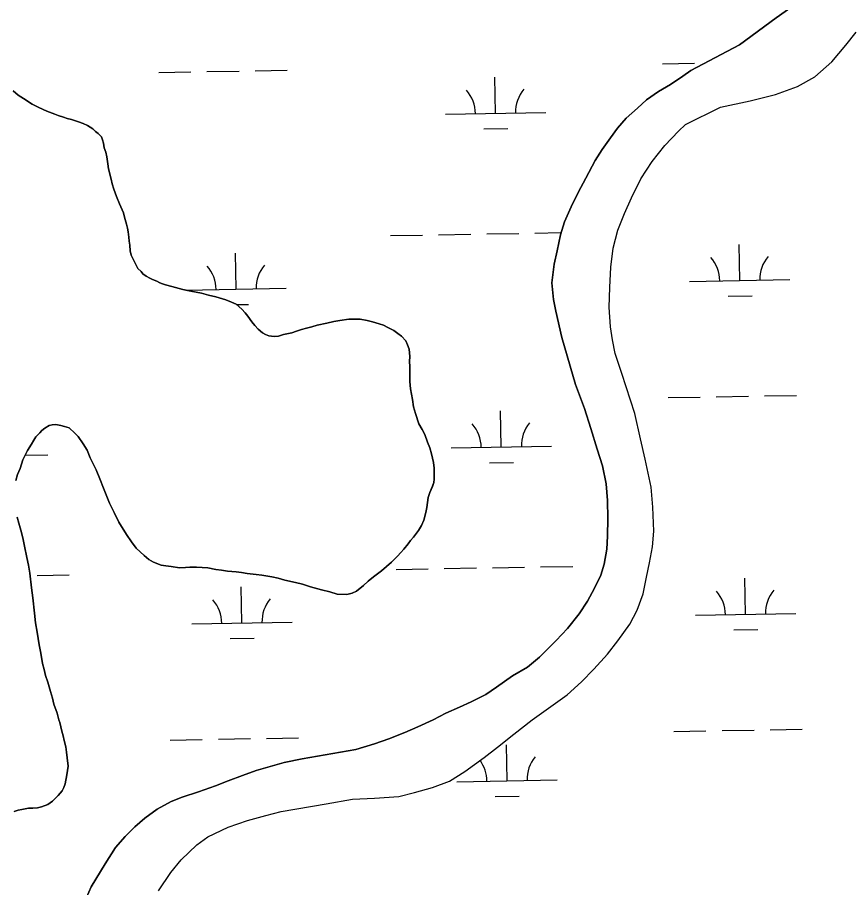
# Model space of a CAD drawing. Extents: x 3887375 to 3925618, y 296674 to 322633.
# Drawn here: x 3909209 to 3910039, y 305377 to 306244 of the extents above; entities that cross this region are included whole.
import ezdxf

# ---------------------------------------------------------------- set-up
doc = ezdxf.new("R2010")
doc.units = 0
doc.layers.add('V-TOPO-SHOR', color=7, linetype='Continuous')
doc.layers.add('V-WETL-SWMP', color=7, linetype='Continuous')

msp = doc.modelspace()

# ---------------------------------------------------------------- linework, layer by layer
at = {"layer": 'V-TOPO-SHOR'}
for points in [[(3909765.34, 305878.45), (3909751.99, 305925.31), (3909746.02, 305951.58), (3909743.48, 305963.3), (3909741.81, 305979.82), (3909744.22, 305998.49), (3909747.19, 306011.65), (3909750.67, 306027.66), (3909754.53, 306040.65), (3909761.04, 306055.6), (3909768.27, 306069.67), (3909775.85, 306083.92), (3909785.19, 306101.55), (3909792.08, 306112.78), (3909800.2, 306124.18), (3909807.27, 306133.98), (3909816.11, 306143.97), (3909827.09, 306153.97), (3909836.12, 306162.18), (3909848.17, 306170.41), (3909860.04, 306177.56), (3909872.45, 306185.79), (3909880.42, 306191.33), (3909928.83, 306216.95), (3909965.5, 306243.76), (3909985.52, 306258.06)], [(3909803.15, 306014.38), (3909807.7, 306032.16), (3909814.2, 306048.89), (3909821.24, 306064.39), (3909830.58, 306083.26), (3909841.71, 306100.54), (3909854.61, 306116.59), (3909868.23, 306130.86), (3909875.14, 306137.65), (3909910.07, 306154.85), (3909939.54, 306161.02), (3909964.75, 306167.52), (3909986.57, 306175.43), (3910003.95, 306185.1), (3910020.95, 306200.1), (3910034.74, 306216.5), (3910044.99, 306229.52)], [(3909205.05, 306171.16), (3909210.04, 306166.92), (3909215.39, 306163.39), (3909223.94, 306157.74), (3909230, 306154.92), (3909234.98, 306152.45), (3909238.54, 306150.69), (3909243.88, 306148.93), (3909246.73, 306147.88), (3909249.94, 306146.47), (3909255.27, 306144.72), (3909258.83, 306143.67), (3909263.1, 306142.62), (3909270.22, 306140.16), (3909274.85, 306138.4), (3909279.12, 306136.64), (3909284.47, 306133.11), (3909287.32, 306130.63), (3909289.82, 306128.51), (3909293.03, 306125.33), (3909294.11, 306122.13), (3909295.19, 306118.94), (3909295.92, 306114.32), (3909297.36, 306110.06), (3909298.45, 306105.45), (3909299.54, 306098.34), (3909300.28, 306093.37), (3909302.81, 306083.07), (3909303.89, 306078.46), (3909305.34, 306073.13), (3909308.21, 306065.67), (3909311.08, 306058.58), (3909315.03, 306049.35), (3909316.12, 306045.1), (3909317.92, 306038.35), (3909319.01, 306034.09), (3909319.73, 306030.54), (3909320.47, 306025.21), (3909320.84, 306021.3), (3909321.21, 306017.39), (3909321.59, 306011.7), (3909322.67, 306007.44), (3909324.82, 306003.19), (3909326.98, 305998.58), (3909329.48, 305993.97), (3909332.7, 305991.14), (3909334.48, 305988.66), (3909337.69, 305986.54), (3909341.25, 305984.42), (3909344.1, 305983.01), (3909348.37, 305981.25), (3909351.23, 305979.84), (3909354.07, 305978.79), (3909356.92, 305977.73)], [(3909349.85, 305373.99), (3909362.21, 305392.17), (3909372.65, 305404.83), (3909388.22, 305419.82), (3909399.03, 305427.69), (3909419.42, 305437.37), (3909438.76, 305444.02), (3909456.87, 305448.9), (3909472.13, 305453.05), (3909516.88, 305460.7), (3909543.34, 305465.08), (3909565.2, 305466.05), (3909589.53, 305467.94), (3909605.15, 305471.73), (3909623.08, 305476.78), (3909639.76, 305483.25), (3909655.18, 305492.91), (3909674.31, 305506.85), (3909687.77, 305517.04), (3909703.89, 305530.08), (3909722.31, 305544.19), (3909738.43, 305555.81), (3909757.21, 305569.04), (3909771.55, 305582.07), (3909783.76, 305594.74), (3909797.38, 305609.72), (3909807.81, 305622.92), (3909819.47, 305639.67), (3909827.05, 305653.38), (3909833.02, 305669.76), (3909836.33, 305686.3), (3909839.29, 305700.7), (3909842.07, 305716.53), (3909843.43, 305732.17), (3909842.62, 305756.16), (3909840.75, 305776.23), (3909838.03, 305789.91), (3909834.77, 305803.93), (3909830.07, 305824.17), (3909824.45, 305849.38), (3909811.67, 305889.31), (3909805.01, 305909.36), (3909802.29, 305923.03), (3909800.46, 305936), (3909799.13, 305955.54), (3909799.58, 305975.26), (3909800.74, 305995.53), (3909803.15, 306014.38)], [(3909356.92, 305977.73), (3909363.33, 305975.98), (3909374.35, 305973.18), (3909382.18, 305971.44), (3909392.85, 305969.35), (3909399.62, 305967.6), (3909407.09, 305965.86), (3909417.05, 305962.7), (3909422.75, 305960.59), (3909427.38, 305958.48), (3909433.09, 305953.53), (3909436.3, 305949.98), (3909438.8, 305946.44), (3909443.09, 305940.77), (3909445.95, 305937.23), (3909449.16, 305933.69), (3909453.45, 305929.79), (3909456.65, 305928.39), (3909459.85, 305926.98), (3909465.19, 305926.29), (3909469.45, 305926.66), (3909474.42, 305928.11), (3909482.95, 305929.92), (3909487.56, 305931.72), (3909492.53, 305933.16), (3909497.5, 305934.6), (3909502.82, 305936.04), (3909508.15, 305937.49), (3909517.74, 305939.66), (3909524.49, 305941.11), (3909530.52, 305942.2), (3909539.76, 305943.66), (3909545.8, 305943.69), (3909550.78, 305943.71), (3909557.89, 305942.32), (3909563.23, 305940.92), (3909569.99, 305938.81), (3909574.26, 305937.41), (3909578.54, 305935.29), (3909584.59, 305932.12), (3909588.51, 305929.29), (3909592.08, 305926.47), (3909596.37, 305921.86), (3909598.16, 305917.96), (3909599.6, 305913.7), (3909600.34, 305906.24), (3909600.01, 305901.26), (3909600.38, 305896.29), (3909600.42, 305887.76), (3909600.44, 305881.36), (3909601.19, 305874.26), (3909603.01, 305863.6), (3909604.11, 305856.14), (3909605.91, 305849.39), (3909609.51, 305839.1), (3909612.73, 305833.43), (3909615.24, 305828.46), (3909618.11, 305821.01), (3909620.27, 305815.33), (3909622.07, 305809.3), (3909623.89, 305800.77), (3909624.62, 305795.09), (3909624.64, 305791.18), (3909624.67, 305784.07), (3909624.33, 305780.87), (3909622.92, 305776.95), (3909620.46, 305770.9), (3909618.7, 305765.92), (3909617.32, 305755.96), (3909616.27, 305750.98), (3909614.18, 305743.15), (3909612.06, 305737.81), (3909608.89, 305732.82), (3909603.94, 305726.4), (3909601.11, 305722.84), (3909598.63, 305719.63), (3909594.39, 305714.28), (3909591.56, 305711.07), (3909588.02, 305707.5), (3909582.01, 305701.43), (3909577.05, 305697.14), (3909572.09, 305692.86), (3909564.29, 305686.78), (3909558.98, 305682.49), (3909554.38, 305678.21), (3909547.29, 305672.49), (3909543.04, 305670.34), (3909537.71, 305669.26), (3909528.11, 305669.57), (3909520.64, 305671.67), (3909512.45, 305673.77), (3909501.42, 305676.92), (3909493.59, 305679.38), (3909486.48, 305681.12), (3909475.8, 305683.57), (3909469.04, 305685.32), (3909463, 305686.71), (3909453.03, 305688.45), (3909447.34, 305689.14), (3909438.45, 305690.16), (3909432.76, 305691.21)], [(3909278.09, 305367.12), (3909282.84, 305377.98), (3909296.96, 305400.6), (3909307.02, 305417.17), (3909316.75, 305427.88), (3909326.48, 305437.51), (3909336.4, 305446.26), (3909348.45, 305455.2), (3909362.45, 305462.72), (3909373.45, 305467.03), (3909389.78, 305472.61), (3909406.63, 305478.54), (3909419.41, 305483.39), (3909433.6, 305488.78), (3909447.26, 305493.64), (3909475.31, 305501.75), (3909493.06, 305505.38), (3909546.69, 305514.85), (3909565.15, 305520.26), (3909579.34, 305525.29), (3909595.49, 305531.76), (3909608.43, 305537.14), (3909623.69, 305544.31), (3909636.28, 305550.76), (3909649.76, 305556.86), (3909661.46, 305562.24), (3909676, 305569.41), (3909686.81, 305576.74), (3909702.58, 305588), (3909717.65, 305596.77), (3909729.69, 305606.77), (3909746.15, 305623.19), (3909757.47, 305635.14), (3909769.14, 305649.94), (3909777.44, 305662.42), (3909784.49, 305675.42), (3909790.65, 305688.41), (3909793.99, 305699.45), (3909796.59, 305714.39), (3909797.25, 305727.18), (3909797.53, 305744.78), (3909797.45, 305762.73), (3909795.96, 305779.6), (3909792.33, 305797.35), (3909786.93, 305813.86), (3909780.8, 305834.62), (3909774.32, 305854.5), (3909765.34, 305878.45)], [(3909432.76, 305691.21), (3909427.43, 305691.9), (3909418.54, 305692.57), (3909412.85, 305693.26), (3909407.16, 305693.95), (3909398.98, 305695.69), (3909393.29, 305696.02), (3909387.96, 305696.35), (3909381.2, 305696.32), (3909376.94, 305695.95), (3909370.9, 305695.57), (3909362.72, 305696.96), (3909357.38, 305697.65), (3909352.76, 305698.34), (3909344.93, 305701.5), (3909340.29, 305703.97), (3909335.66, 305707.86), (3909327.81, 305715.29), (3909323.16, 305721.67), (3909318.15, 305729.11), (3909310.28, 305741.17), (3909305.62, 305750.75), (3909300.96, 305760.32), (3909295.21, 305775.23), (3909291.62, 305784.45), (3909287.67, 305793.32), (3909281.93, 305805.38), (3909278.7, 305812.83), (3909274.77, 305819.22), (3909269.76, 305826.66), (3909266.55, 305829.84), (3909260.84, 305835.15), (3909256.21, 305836.55), (3909252.65, 305837.61), (3909247.67, 305838.65), (3909244.12, 305838.28), (3909240.92, 305837.56), (3909236.67, 305835.05), (3909233.84, 305832.55), (3909231.71, 305830.41), (3909227.82, 305826.13), (3909225.7, 305822.92), (3909223.23, 305819), (3909219.34, 305812.59), (3909217.23, 305807.96), (3909214.76, 305803.32), (3909211.96, 305794.78), (3909209.49, 305788.73), (3909207.74, 305782.68)], [(3909208.96, 305746.07), (3909210.76, 305740.4), (3909213.29, 305730.81), (3909215.09, 305724.06), (3909216.54, 305717.31), (3909218.73, 305705.95), (3909220.53, 305698.49), (3909221.64, 305690.32), (3909223.47, 305675.76), (3909224.58, 305665.81), (3909226.42, 305650.53), (3909227.53, 305640.94), (3909228.99, 305631.71), (3909231.18, 305618.92), (3909232.63, 305610.75), (3909234.45, 305600.45), (3909235.9, 305594.41), (3909237.35, 305588.38), (3909239.51, 305581.63), (3909242.39, 305572.4), (3909244.19, 305566.01), (3909245.64, 305559.98), (3909248.88, 305550.75), (3909250.68, 305544.36), (3909251.76, 305541.52), (3909253.57, 305533), (3909255.01, 305528.38), (3909256.1, 305523.77), (3909257.55, 305517.37), (3909258.28, 305512.04), (3909259.02, 305506.36), (3909259.76, 305498.19), (3909258.73, 305489.3), (3909256.99, 305480.41), (3909255.58, 305476.85), (3909253.82, 305473.64), (3909249.93, 305469), (3909247.46, 305466.15), (3909244.27, 305463.29), (3909239.66, 305459.72), (3909233.27, 305457.56), (3909229.37, 305456.48), (3909224.75, 305456.1), (3909220.48, 305456.08), (3909213.73, 305454.99), (3909210.18, 305454.26), (3909206.28, 305452.82)]]:
    msp.add_lwpolyline(points, dxfattribs=at)
at = {"layer": 'V-WETL-SWMP'}
for p, q in [((3909446.19, 306191.04), (3909478.18, 306191.59)), ((3909852.03, 306198), (3909884.03, 306198.55)), ((3909350.2, 306189.39), (3909382.2, 306189.94)), ((3909398.19, 306190.21), (3909430.19, 306190.76)), ((3909685.79, 306148.71), (3909685.17, 306184.71)), ((3909635.8, 306147.85), (3909735.78, 306149.57)), ((3909674.06, 306133.08), (3909698.05, 306133.49)), ((3909581.02, 306026.82), (3909613.02, 306027.37)), ((3909629.02, 306027.65), (3909661.01, 306028.2)), ((3909677.01, 306028.47), (3909709, 306029.02)), ((3909725, 306029.3), (3909751.29, 306029.75)), ((3909427.33, 305973.44), (3909426.71, 306009.43)), ((3909929.16, 305982.05), (3909928.54, 306018.05)), ((3909879.17, 305981.19), (3909979.15, 305982.91)), ((3909377.33, 305972.58), (3909477.32, 305974.3)), ((3909917.43, 305966.42), (3909941.42, 305966.83)), ((3909427.91, 305958.01), (3909439.59, 305958.21)), ((3909857.74, 305865.38), (3909889.74, 305865.93)), ((3909905.74, 305866.2), (3909937.73, 305866.75)), ((3909953.73, 305867.02), (3909985.72, 305867.57)), ((3909691.5, 305816.09), (3909690.88, 305852.08)), ((3909641.51, 305815.23), (3909741.49, 305816.94)), ((3909217.23, 305807.95), (3909239.66, 305808.33)), ((3909679.77, 305800.45), (3909703.76, 305800.86)), ((3909730.71, 305696.67), (3909762.71, 305697.22)), ((3909228.88, 305688.06), (3909260.87, 305688.61)), ((3909586.73, 305694.2), (3909618.73, 305694.75)), ((3909634.73, 305695.02), (3909666.72, 305695.57)), ((3909682.72, 305695.85), (3909714.71, 305696.4)), ((3909934.87, 305649.43), (3909934.25, 305685.42)), ((3909433.03, 305640.81), (3909432.42, 305676.81)), ((3909884.88, 305648.57), (3909984.86, 305650.28)), ((3909383.04, 305639.95), (3909483.03, 305641.67)), ((3909923.14, 305633.79), (3909947.13, 305634.2)), ((3909421.3, 305625.18), (3909445.3, 305625.59)), ((3909863.45, 305532.75), (3909895.45, 305533.3)), ((3909911.45, 305533.57), (3909943.44, 305534.12)), ((3909959.44, 305534.4), (3909991.43, 305534.95)), ((3909361.62, 305524.14), (3909393.61, 305524.69)), ((3909409.61, 305524.96), (3909441.61, 305525.51)), ((3909457.6, 305525.78), (3909489.6, 305526.33)), ((3909697.21, 305483.46), (3909696.59, 305519.45)), ((3909647.22, 305482.6), (3909747.2, 305484.32)), ((3909685.48, 305467.83), (3909709.47, 305468.24))]:
    msp.add_line(p, q, dxfattribs=at)
for points in [[(3909985.52, 306258.06), (3909965.5, 306243.76), (3909928.83, 306216.95), (3909880.42, 306191.33), (3909872.45, 306185.79), (3909860.04, 306177.56), (3909848.17, 306170.41), (3909836.12, 306162.18), (3909827.09, 306153.97), (3909816.11, 306143.97), (3909807.27, 306133.98), (3909800.2, 306124.18), (3909792.08, 306112.77), (3909785.19, 306101.55), (3909775.85, 306083.92), (3909768.27, 306069.67), (3909761.04, 306055.6), (3909754.53, 306040.65), (3909750.67, 306027.66), (3909747.19, 306011.65), (3909744.22, 305998.49), (3909741.81, 305979.82), (3909743.48, 305963.3), (3909746.02, 305951.58), (3909751.99, 305925.31), (3909765.34, 305878.45), (3909774.32, 305854.5), (3909780.8, 305834.62), (3909786.93, 305813.86), (3909792.33, 305797.35), (3909795.96, 305779.6), (3909797.45, 305762.72), (3909797.53, 305744.78), (3909797.25, 305727.18), (3909796.59, 305714.39), (3909793.99, 305699.45), (3909790.66, 305688.42), (3909784.49, 305675.42), (3909777.44, 305662.42), (3909769.14, 305649.94), (3909757.47, 305635.15), (3909746.15, 305623.19), (3909729.69, 305606.77), (3909717.65, 305596.77), (3909702.58, 305588), (3909686.81, 305576.74), (3909676, 305569.41), (3909661.46, 305562.24), (3909649.76, 305556.86), (3909636.28, 305550.76), (3909623.69, 305544.31), (3909608.43, 305537.14), (3909595.48, 305531.76), (3909579.34, 305525.29), (3909565.15, 305520.26), (3909546.69, 305514.85), (3909493.06, 305505.38), (3909475.31, 305501.75), (3909447.26, 305493.64), (3909433.6, 305488.78), (3909419.41, 305483.39), (3909406.63, 305478.54), (3909389.78, 305472.61), (3909373.45, 305467.03), (3909362.45, 305462.72), (3909348.45, 305455.2), (3909336.4, 305446.26), (3909326.48, 305437.51), (3909316.75, 305427.88), (3909307.02, 305417.17), (3909296.96, 305400.6), (3909282.84, 305377.98), (3909278.09, 305367.12)], [(3909456.87, 305448.9), (3909472.13, 305453.05), (3909516.88, 305460.7), (3909543.34, 305465.08), (3909565.2, 305466.06), (3909589.53, 305467.93), (3909605.15, 305471.73), (3909623.08, 305476.78), (3909639.76, 305483.25), (3909655.18, 305492.91), (3909674.31, 305506.85), (3909687.77, 305517.04), (3909703.89, 305530.08), (3909722.31, 305544.19), (3909738.43, 305555.81), (3909757.21, 305569.04), (3909771.55, 305582.07), (3909783.76, 305594.74), (3909797.38, 305609.72), (3909807.81, 305622.92), (3909819.47, 305639.67), (3909827.05, 305653.38), (3909833.03, 305669.76), (3909836.33, 305686.3), (3909839.29, 305700.7), (3909842.07, 305716.53), (3909843.43, 305732.17), (3909842.62, 305756.16), (3909840.75, 305776.23), (3909838.03, 305789.91), (3909834.77, 305803.93), (3909830.07, 305824.17), (3909824.46, 305849.38), (3909811.67, 305889.31), (3909805.01, 305909.36), (3909802.29, 305923.03), (3909800.46, 305936), (3909799.13, 305955.54), (3909799.58, 305975.26), (3909800.74, 305995.53), (3909803.15, 306014.37), (3909807.7, 306032.16), (3909814.2, 306048.89), (3909821.24, 306064.38), (3909830.58, 306083.26), (3909841.71, 306100.54), (3909854.61, 306116.59), (3909868.23, 306130.86), (3909875.14, 306137.65), (3909910.07, 306154.85), (3909939.54, 306161.02), (3909964.75, 306167.52), (3909986.57, 306175.43), (3910003.95, 306185.1), (3910020.95, 306200.1), (3910034.74, 306216.5), (3910044.99, 306229.52)], [(3909487.56, 305931.72), (3909482.95, 305929.92), (3909474.42, 305928.11), (3909469.45, 305926.66), (3909465.19, 305926.29), (3909459.85, 305926.98), (3909456.65, 305928.39), (3909453.45, 305929.79), (3909449.16, 305933.69), (3909445.95, 305937.23), (3909443.09, 305940.77), (3909438.8, 305946.44), (3909436.3, 305949.98), (3909433.09, 305953.52), (3909427.38, 305958.48), (3909422.75, 305960.59), (3909417.05, 305962.7), (3909407.09, 305965.86), (3909399.62, 305967.6), (3909392.85, 305969.35), (3909382.18, 305971.44), (3909374.35, 305973.18), (3909363.33, 305975.98), (3909356.92, 305977.73), (3909354.07, 305978.79), (3909351.22, 305979.84), (3909348.37, 305981.25), (3909344.1, 305983.01), (3909341.25, 305984.42), (3909337.69, 305986.54), (3909334.48, 305988.66), (3909332.69, 305991.14), (3909329.48, 305993.97), (3909326.98, 305998.58), (3909324.82, 306003.19), (3909322.67, 306007.44), (3909321.59, 306011.71), (3909321.21, 306017.39), (3909320.84, 306021.3), (3909320.47, 306025.21), (3909319.73, 306030.54), (3909319.01, 306034.09), (3909317.92, 306038.35), (3909316.12, 306045.09), (3909315.03, 306049.35), (3909311.08, 306058.58), (3909308.21, 306065.68), (3909305.34, 306073.13), (3909303.89, 306078.45), (3909302.81, 306083.07), (3909300.28, 306093.37), (3909299.54, 306098.34), (3909298.45, 306105.45), (3909297.36, 306110.06), (3909295.92, 306114.32), (3909295.19, 306118.94), (3909294.11, 306122.13), (3909293.03, 306125.33), (3909289.82, 306128.51), (3909287.32, 306130.63), (3909284.47, 306133.11), (3909279.12, 306136.64), (3909274.85, 306138.4), (3909270.22, 306140.16), (3909263.1, 306142.62), (3909258.83, 306143.67), (3909255.27, 306144.72), (3909249.94, 306146.47), (3909246.73, 306147.88), (3909243.88, 306148.93), (3909238.54, 306150.69), (3909234.98, 306152.45), (3909230, 306154.92), (3909223.94, 306157.74), (3909215.39, 306163.39), (3909210.04, 306166.92), (3909205.05, 306171.16)], [(3909295.21, 305775.23), (3909300.96, 305760.32), (3909305.62, 305750.74), (3909310.28, 305741.17), (3909318.15, 305729.11), (3909323.16, 305721.67), (3909327.81, 305715.29), (3909335.66, 305707.86), (3909340.29, 305703.97), (3909344.93, 305701.5), (3909352.76, 305698.34), (3909357.38, 305697.65), (3909362.72, 305696.96), (3909370.9, 305695.57), (3909376.94, 305695.95), (3909381.2, 305696.32), (3909387.96, 305696.35), (3909393.29, 305696.02), (3909398.98, 305695.69), (3909407.16, 305693.94), (3909412.85, 305693.26), (3909418.54, 305692.57), (3909427.43, 305691.9), (3909432.76, 305691.21), (3909438.45, 305690.16), (3909447.34, 305689.14), (3909453.03, 305688.45), (3909462.99, 305686.71), (3909469.04, 305685.32), (3909475.8, 305683.57), (3909486.48, 305681.12), (3909493.59, 305679.38), (3909501.42, 305676.92), (3909512.45, 305673.77), (3909520.64, 305671.67), (3909528.11, 305669.57), (3909537.71, 305669.26), (3909543.04, 305670.34), (3909547.29, 305672.49), (3909554.38, 305678.21), (3909558.98, 305682.49), (3909564.29, 305686.78), (3909572.09, 305692.86), (3909577.05, 305697.14), (3909582, 305701.43), (3909588.02, 305707.5), (3909591.56, 305711.07), (3909594.39, 305714.28), (3909598.63, 305719.63), (3909601.11, 305722.84), (3909603.94, 305726.4), (3909608.89, 305732.82), (3909612.06, 305737.81), (3909614.18, 305743.15), (3909616.27, 305750.98), (3909617.32, 305755.96), (3909618.7, 305765.92), (3909620.46, 305770.9), (3909622.92, 305776.96), (3909624.33, 305780.87), (3909624.67, 305784.07), (3909624.64, 305791.18), (3909624.62, 305795.09), (3909623.89, 305800.77), (3909622.07, 305809.3), (3909620.27, 305815.33), (3909618.11, 305821.01), (3909615.24, 305828.46), (3909612.73, 305833.43), (3909609.51, 305839.1), (3909605.91, 305849.39), (3909604.1, 305856.14), (3909603.01, 305863.6), (3909601.19, 305874.25), (3909600.45, 305881.36), (3909600.42, 305887.76), (3909600.38, 305896.29), (3909600.01, 305901.26), (3909600.34, 305906.24), (3909599.6, 305913.7), (3909598.16, 305917.96), (3909596.37, 305921.86), (3909592.08, 305926.47), (3909588.52, 305929.29), (3909584.59, 305932.12), (3909578.54, 305935.29), (3909574.26, 305937.41), (3909569.99, 305938.81), (3909563.23, 305940.92), (3909557.89, 305942.32), (3909550.78, 305943.71), (3909545.8, 305943.69), (3909539.76, 305943.66), (3909530.52, 305942.2), (3909524.49, 305941.11), (3909517.74, 305939.66), (3909508.15, 305937.49), (3909502.83, 305936.04), (3909497.5, 305934.6), (3909492.53, 305933.16), (3909487.56, 305931.72)], [(3909207.74, 305782.68), (3909209.49, 305788.73), (3909211.96, 305794.78), (3909214.76, 305803.33), (3909217.23, 305807.96), (3909219.35, 305812.59), (3909223.23, 305819), (3909225.7, 305822.92), (3909227.82, 305826.13), (3909231.71, 305830.41), (3909233.83, 305832.55), (3909236.67, 305835.05), (3909240.92, 305837.56), (3909244.12, 305838.28), (3909247.67, 305838.65), (3909252.65, 305837.61), (3909256.21, 305836.55), (3909260.84, 305835.15), (3909266.55, 305829.84), (3909269.76, 305826.66), (3909274.77, 305819.22), (3909278.7, 305812.83), (3909281.93, 305805.38), (3909287.67, 305793.32), (3909291.62, 305784.45), (3909295.21, 305775.23)], [(3909206.28, 305452.82), (3909210.18, 305454.26), (3909213.73, 305454.99), (3909220.48, 305456.08), (3909224.75, 305456.1), (3909229.37, 305456.48), (3909233.27, 305457.56), (3909239.66, 305459.72), (3909244.27, 305463.29), (3909247.45, 305466.15), (3909249.93, 305469), (3909253.82, 305473.64), (3909255.58, 305476.85), (3909256.99, 305480.41), (3909258.73, 305489.3), (3909259.76, 305498.19), (3909259.02, 305506.36), (3909258.28, 305512.05), (3909257.55, 305517.37), (3909256.1, 305523.77), (3909255.01, 305528.38), (3909253.57, 305533), (3909251.76, 305541.52), (3909250.68, 305544.36), (3909248.88, 305550.75), (3909245.64, 305559.98), (3909244.19, 305566.01), (3909242.39, 305572.4), (3909239.51, 305581.63), (3909237.35, 305588.38), (3909235.9, 305594.41), (3909234.45, 305600.45), (3909232.63, 305610.75), (3909231.18, 305618.92), (3909228.99, 305631.71), (3909227.53, 305640.94), (3909226.42, 305650.53), (3909224.58, 305665.81), (3909223.47, 305675.76), (3909221.64, 305690.32), (3909220.53, 305698.49), (3909218.73, 305705.95), (3909216.54, 305717.32), (3909215.1, 305724.06), (3909213.29, 305730.81), (3909210.76, 305740.4), (3909208.96, 305746.07)], [(3909349.85, 305373.99), (3909362.21, 305392.17), (3909372.65, 305404.83), (3909388.22, 305419.82), (3909399.03, 305427.69), (3909419.42, 305437.37), (3909438.76, 305444.02), (3909456.87, 305448.9)]]:
    msp.add_lwpolyline(points, dxfattribs=at)
for centre, start, end in [((3909630.55, 306148.24), 0.21154, 41.7552), ((3909741.02, 306150.13), 140.21154, 181.75519), ((3909873.92, 305981.58), 0.21154, 41.7552), ((3909984.39, 305983.47), 140.21154, 181.75519), ((3909372.08, 305972.96), 0.21154, 41.7552), ((3909482.55, 305974.86), 140.21154, 181.75519), ((3909636.26, 305815.61), 0.21154, 41.7552), ((3909746.73, 305817.51), 140.21154, 181.75519), ((3909879.63, 305648.95), 0.21154, 41.7552), ((3909990.1, 305650.85), 140.21154, 181.75519), ((3909377.79, 305640.34), 0.21154, 41.7552), ((3909488.26, 305642.23), 140.21154, 181.75519), ((3909752.44, 305484.88), 140.21154, 181.75519), ((3909641.97, 305482.99), 0.21154, 36.47028)]:
    msp.add_arc(centre, 35.25, start, end, dxfattribs=at)

doc.saveas('drawing.dxf')
